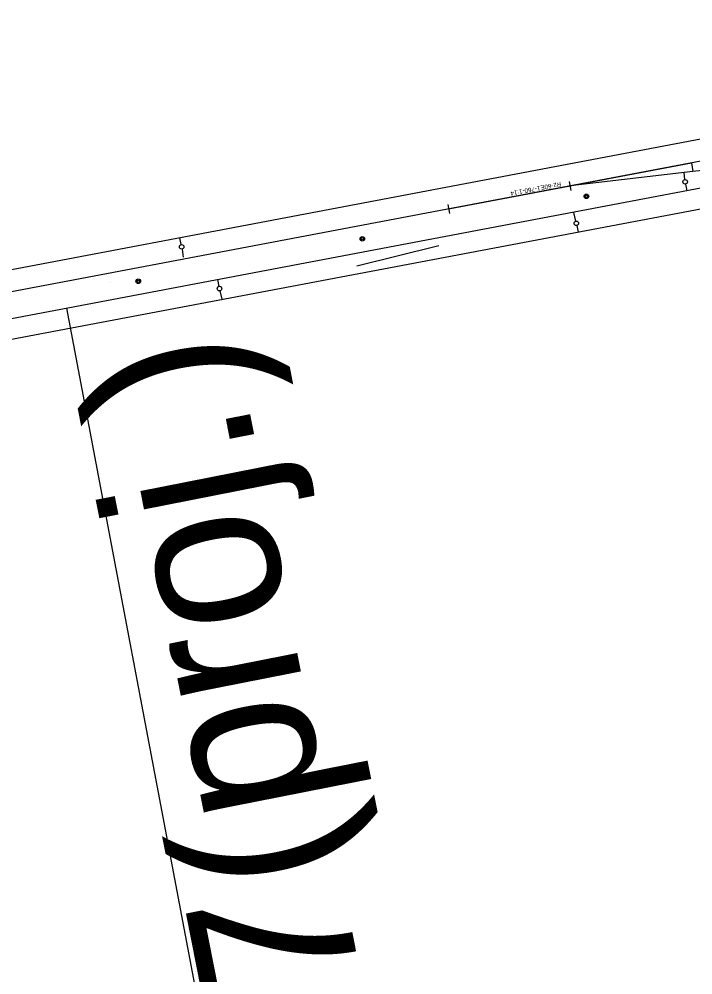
# Model space of a CAD drawing. Extents: x 6540402 to 6566579, y 5525343 to 5532423.
# Drawn here: x 6556675.3 to 6556823.1, y 5528387.9 to 5528597.5 of the extents above; entities that cross this region are included whole.
import ezdxf

# ---------------------------------------------------------------- set-up
doc = ezdxf.new("R2010")
doc.units = 0
for name, color, linetype in [('TOR_PS_ODW-studnie betonowe', 7, 'Continuous'), ('TOR_PS_OPIS_T-opisy dodatkowe', 7, 'Continuous'), ('TOR_PS_OPIS_T-ukresy', 7, 'Continuous'), ('TOR_PS_T-rozjazdy projektowane', 7, 'Continuous'), ('TOR_PS_T-tory projektowane', 7, 'Continuous')]:
    doc.layers.add(name, color=color, linetype=linetype)

msp = doc.modelspace()

# ---------------------------------------------------------------- linework, layer by layer
at = {"layer": 'TOR_PS_ODW-studnie betonowe'}
for centre, radius in [((6556799.71, 5528558.63), 0.5), ((6556799.71, 5528558.63), 0.25), ((6556750.58, 5528549.32), 0.5), ((6556750.58, 5528549.32), 0.25), ((6556701.46, 5528540.01), 0.5), ((6556701.46, 5528540.01), 0.25)]:
    msp.add_circle(centre, radius, dxfattribs=at)
at = {"layer": 'TOR_PS_OPIS_T-opisy dodatkowe'}
msp.add_line((6556829.15, 5527777.7), (6556685.77, 5528534.08), dxfattribs=at)
at = {"layer": 'TOR_PS_OPIS_T-ukresy'}
for p, q in [((6556821.29, 5528562.32), (6556821.11, 5528563.82)), ((6556821.45, 5528561.33), (6556821.73, 5528559.85)), ((6556797.4, 5528553.21), (6556796.99, 5528555.06)), ((6556797.6, 5528552.23), (6556797.88, 5528550.75)), ((6556710.88, 5528548.05), (6556710.6, 5528549.52)), ((6556711.05, 5528547.06), (6556711.3, 5528545.29)), ((6556695.32, 5528539.67), (6556695.32, 5528539.67)), ((6556719.17, 5528538.89), (6556718.89, 5528540.36)), ((6556719.37, 5528537.91), (6556719.77, 5528536.06))]:
    msp.add_line(p, q, dxfattribs=at)
for centre in [(6556821.35, 5528561.82), (6556797.51, 5528552.72), (6556710.97, 5528547.56), (6556719.26, 5528538.4)]:
    msp.add_circle(centre, 0.5, dxfattribs=at)
at = {"layer": 'TOR_PS_T-rozjazdy projektowane'}
for p, q in [((6556795.94, 5528561.89), (6556796.31, 5528559.92)), ((6556769.49, 5528555.86), (6556796.13, 5528560.91)), ((6556769.31, 5528556.84), (6556769.68, 5528554.87))]:
    msp.add_line(p, q, dxfattribs=at)
msp.add_lwpolyline([(6556796.13, 5528560.91), (6556822.76, 5528565.95), (6556823.05, 5528564.04)], close=True, dxfattribs=at)
msp.add_lwpolyline([(6556796.13, 5528560.91), (6556822.76, 5528565.95), (6556823.05, 5528564.04)], close=True, dxfattribs=at)
at = {"layer": 'TOR_PS_T-tory projektowane'}
for p, q in [((6557664.82, 5528730.4), (6555967.41, 5528408.66)), ((6557450.25, 5528674.41), (6556612.98, 5528515.71)), ((6556930.18, 5528586.32), (6555917.77, 5528394.41)), ((6556850.06, 5528567.19), (6556823.05, 5528564.04)), ((6556842.83, 5528563.85), (6554354.28, 5528092.14)), ((6556767.39, 5528547.78), (6556749.38, 5528543.34))]:
    msp.add_line(p, q, dxfattribs=at)

# ---------------------------------------------------------------- texts
at = {"layer": 'TOR_PS_OPIS_T-opisy dodatkowe'}
msp.add_text('km 62+427(istn.) = km 62+427(proj.)', height=35, rotation=101.1578, dxfattribs=at).set_placement((6556868.89, 5527786.38))
at = {"layer": 'TOR_PS_T-rozjazdy projektowane'}
msp.add_text('Rz-60E1-760-1:14', height=1, rotation=190.7332, dxfattribs=at).set_placement((6556794.06, 5528561.81))

doc.saveas('drawing.dxf')
